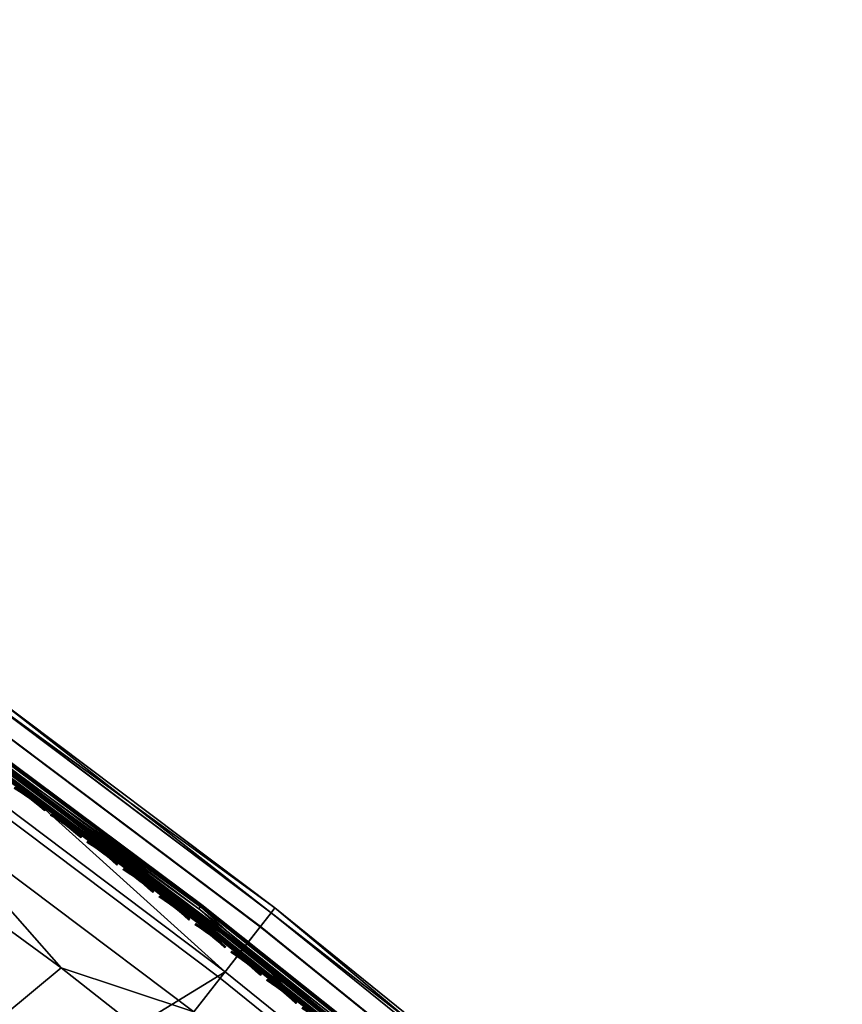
# Model space of a CAD drawing. Header units: inches. Extents: x 0 to 54.6, y -45.5 to 0.
# Tile 434 of 439: x 37.2 to 42.2, y -13.9 to -7.8. Entities that reach past the tile are written whole.
import ezdxf

# ---------------------------------------------------------------- set-up
doc = ezdxf.new("R2010")
doc.units = ezdxf.units.IN
doc.header["$LTSCALE"] = 0.03937
doc.header["$MEASUREMENT"] = 0
for name, color, linetype in [('A-FURN-3-ST', 151, 'Continuous'), ('A-FURN-3-ST-SEAM', 250, 'Continuous'), ('A-FURN-3-STITCH', 15, 'Continuous')]:
    doc.layers.add(name, color=color, linetype=linetype)

msp = doc.modelspace()

# ---------------------------------------------------------------- meshes
at = {"layer": 'A-FURN-3-ST'}
mesh = msp.add_polyface(dxfattribs=at)
corners = [(17.1327, -26.3575, 18), (31.9054, -9.9561, 18), (29.9847, -8.8472, 18), (40.4315, -14.6855, 5.5), (42.0551, -16.143, 5.3087), (40.407, -14.7146, 5.3087), (38.7339, -13.3141, 5.5), (38.7105, -13.3441, 5.3087), (36.9898, -12.0024, 5.5), (36.9675, -12.0332, 5.3087), (35.2014, -10.7519, 5.5), (36.6961, -12.4071, 5), (35.0289, -11.0079, 5.0381), (36.8085, -12.2522, 5.0381), (38.4263, -13.7083, 5), (38.544, -13.5574, 5.0381), (40.1104, -15.0687, 5), (40.2332, -14.922, 5.0381), (40.3374, -14.7977, 5.1464), (38.6438, -13.4296, 5.1464), (36.9038, -12.1209, 5.1464), (41.9826, -16.2236, 5.1464), (40.4315, -14.6855, 16.9), (42.0806, -16.1148, 5.5), (38.7339, -13.3141, 16.9), (36.9898, -12.0024, 16.9), (39.1549, -15.0573, 18), (39.9083, -15.3107, 17.9625), (38.2326, -13.9571, 17.9625), (37.4122, -13.6853, 18), (36.5112, -12.6624, 17.9625), (35.6216, -12.3767, 18), (34.7459, -11.4281, 17.9625), (33.7852, -11.1331, 18), (42.0806, -16.1148, 16.9), (40.4074, -14.7142, 17.1847), (38.7109, -13.3437, 17.1847), (38.6433, -13.4304, 17.45), (40.3369, -14.7985, 17.45), (38.5358, -13.5682, 17.6778), (40.2247, -14.9325, 17.6778), (38.3958, -13.7479, 17.8526), (40.0785, -15.1073, 17.8526), (36.9678, -12.0328, 17.1847), (36.9033, -12.1217, 17.45), (36.8007, -12.2632, 17.6778), (36.6669, -12.4477, 17.8526), (35.1805, -10.783, 17.1847), (35.0214, -11.0191, 17.6778), (34.8941, -11.2081, 17.8526), (33.1058, -9.9882, 5), (16.8791, -26.9013, 5), (31.25, -8.8734, 5), (15.3077, -26.2074, 5), (29.3567, -7.8236, 5)]
mesh.append_faces([[corners[k] for k in face] for face in [(0, 1, 2), (3, 4, 5), (3, 5, 6), (6, 5, 7), (6, 7, 8), (8, 7, 9), (8, 9, 10), (11, 12, 13), (11, 13, 14), (14, 13, 15), (14, 15, 16), (16, 15, 17), (18, 17, 15, 19), (19, 15, 13, 20), (4, 21, 18, 5), (5, 18, 19, 7), (7, 19, 20, 9), (22, 23, 3), (22, 3, 24), (24, 3, 6), (24, 6, 25), (25, 6, 8), (26, 27, 28), (26, 28, 29), (29, 28, 30), (29, 30, 31), (31, 30, 32), (31, 32, 33), (34, 22, 35), (35, 22, 36), (35, 36, 37, 38), (38, 37, 39, 40), (40, 39, 41, 42), (42, 41, 28, 27), (22, 24, 36), (36, 24, 43), (36, 43, 44, 37), (37, 44, 45, 39), (39, 45, 46, 41), (41, 46, 30, 28), (24, 25, 43), (43, 25, 47), (45, 48, 49, 46), (46, 49, 32, 30), (50, 51, 52), (52, 53, 54)]])
mesh = msp.add_polyface(dxfattribs=at)
corners = [(24.4018, -31.097, 17.9625), (25.9369, -31.96, 18), (24.5748, -30.8708, 18), (52.3307, -29.9378, 18), (23.167, -29.8414, 18), (21.7162, -28.8736, 18), (51.1127, -28.0843, 18), (20.225, -27.9693, 18), (49.8291, -26.2757, 18), (48.4815, -24.5142, 18), (47.0716, -22.8021, 18), (45.6014, -21.1416, 18), (44.0726, -19.5348, 18), (42.4872, -17.9839, 18), (40.8472, -16.4907, 18), (39.1549, -15.0573, 18), (37.4122, -13.6853, 18), (35.6216, -12.3767, 18), (18.6962, -27.13, 18), (33.7852, -11.1331, 18), (31.9054, -9.9561, 18), (42.0806, -16.1148, 5.5), (42.0551, -16.143, 5.3087), (40.4315, -14.6855, 5.5), (40.1104, -15.0687, 5), (40.2332, -14.922, 5.0381), (41.7463, -16.4866, 5), (41.8742, -16.3443, 5.0381), (41.9826, -16.2236, 5.1464), (40.3374, -14.7977, 5.1464), (41.536, -16.7215, 17.9625), (39.9083, -15.3107, 17.9625), (42.0555, -16.1426, 17.1847), (42.0806, -16.1148, 16.9), (40.4074, -14.7142, 17.1847), (40.3369, -14.7985, 17.45), (41.9821, -16.2244, 17.45), (40.2247, -14.9325, 17.6778), (41.8654, -16.3545, 17.6778), (40.0785, -15.1073, 17.8526), (41.7132, -16.5241, 17.8526), (24.2095, -31.3469, 5), (22.8229, -30.3329, 5), (54.0012, -31.5337, 5), (52.879, -29.6824, 5), (21.3938, -29.3797, 5), (19.925, -28.4889, 5), (51.6934, -27.871, 5), (18.4192, -27.6622, 5), (50.4457, -26.1018, 5), (49.1376, -24.3769, 5), (47.7705, -22.6982, 5), (46.346, -21.068, 5), (44.866, -19.488, 5), (16.8791, -26.9013, 5), (43.3321, -17.9603, 5), (38.4263, -13.7083, 5), (36.6961, -12.4071, 5), (34.9219, -11.1665, 5), (33.1058, -9.9882, 5)]
mesh.append_faces([[corners[k] for k in face] for face in [(0, 1, 2), (2, 3, 4), (4, 3, 5), (5, 6, 7), (7, 6, 8), (7, 8, 9), (9, 10, 7), (7, 10, 11), (7, 11, 12), (12, 13, 7), (7, 13, 14), (7, 14, 15), (15, 16, 7), (7, 16, 17), (7, 17, 18), (18, 17, 19), (18, 19, 20), (21, 22, 23), (24, 25, 26), (26, 25, 27), (28, 27, 25, 29), (14, 30, 31), (14, 31, 15), (32, 33, 34), (32, 34, 35, 36), (36, 35, 37, 38), (38, 37, 39, 40), (40, 39, 31, 30), (41, 42, 43), (44, 42, 45), (44, 45, 46), (44, 46, 47), (47, 46, 48), (47, 48, 49), (49, 48, 50), (50, 48, 51), (51, 48, 52), (52, 48, 53), (53, 48, 54), (53, 54, 55), (55, 54, 26), (26, 54, 24), (24, 54, 56), (56, 54, 57), (57, 54, 58), (58, 54, 59)]])
at = {"layer": 'A-FURN-3-ST-SEAM'}
mesh = msp.add_polyface(dxfattribs=at)
corners = [(35.0234, -11.0156, 17.7271), (36.5721, -12.116, 17.7208), (36.8028, -12.2597, 17.7271), (38.2366, -13.3546, 17.7208), (38.5379, -13.5646, 17.7271), (39.8557, -14.6448, 17.7208), (40.2268, -14.9289, 17.7271), (41.4271, -15.984, 17.7208), (40.1993, -14.9617, 17.6706), (41.4117, -16.0013, 17.6902), (39.8409, -14.6626, 17.6902), (38.5116, -13.5984, 17.6706), (38.2224, -13.3729, 17.6902), (36.7776, -12.2943, 17.6706), (36.5585, -12.1348, 17.6902), (34.9995, -11.0511, 17.6706), (36.5635, -12.1278, 17.7078), (38.2277, -13.3662, 17.7078), (39.8464, -14.656, 17.7078), (41.4174, -15.9949, 17.7078), (34.8898, -10.8937, 17.7234), (36.5985, -12.0793, 17.7234), (36.6124, -12.0601, 17.702), (34.903, -10.8741, 17.702), (36.6158, -12.0554, 17.6707), (34.9063, -10.8692, 17.6707), (36.6075, -12.0669, 17.6422), (34.8983, -10.881, 17.6422), (35.0309, -11.0045, 17.628), (36.8106, -12.2488, 17.628), (38.2736, -13.3067, 17.6422), (38.5462, -13.5541, 17.628), (39.8943, -14.5981, 17.6422), (40.2354, -14.9187, 17.628), (41.4671, -15.9386, 17.6422), (41.457, -15.9501, 17.7234), (39.8845, -14.6099, 17.7234), (38.2642, -13.3188, 17.7234), (38.2787, -13.3001, 17.702), (39.8996, -14.5917, 17.702), (41.4727, -15.9324, 17.702), (38.2823, -13.2955, 17.6707), (39.9034, -14.5872, 17.6707), (41.4766, -15.928, 17.6707), (36.5616, -12.1304, 17.6522), (38.2256, -13.3687, 17.6522), (39.8443, -14.6585, 17.6522), (41.4152, -15.9973, 17.6522), (41.4354, -15.9746, 17.6292), (39.8637, -14.6351, 17.6292), (38.2443, -13.3447, 17.6292), (36.5794, -12.1058, 17.6292), (36.5692, -12.12, 17.6377), (38.2336, -13.3585, 17.6377), (39.8525, -14.6486, 17.6377), (41.4237, -15.9877, 17.6377)]
mesh.append_faces([[corners[k] for k in face] for face in [(0, 1, 2), (2, 1, 3), (2, 3, 4), (4, 3, 5), (4, 5, 6), (6, 5, 7), (8, 9, 10), (8, 10, 11), (11, 10, 12), (11, 12, 13), (13, 12, 14), (13, 14, 15), (16, 14, 12, 17), (17, 12, 10, 18), (18, 10, 9, 19), (1, 16, 17, 3), (3, 17, 18, 5), (5, 18, 19, 7), (20, 21, 22, 23), (23, 22, 24, 25), (25, 24, 26, 27), (28, 26, 29), (29, 26, 30), (29, 30, 31), (31, 30, 32), (31, 32, 33), (33, 32, 34), (6, 35, 36), (6, 36, 4), (4, 36, 37), (4, 37, 2), (2, 37, 21), (2, 21, 0), (22, 21, 37, 38), (38, 37, 36, 39), (39, 36, 35, 40), (24, 22, 38, 41), (41, 38, 39, 42), (26, 24, 41, 30), (30, 41, 42, 32), (32, 42, 43, 34), (15, 44, 13), (13, 44, 45), (13, 45, 11), (11, 45, 46), (11, 46, 8), (8, 46, 47), (33, 48, 49), (33, 49, 31), (31, 49, 50), (31, 50, 29), (29, 50, 51), (29, 51, 28), (52, 51, 50, 53), (53, 50, 49, 54), (54, 49, 48, 55), (44, 52, 53, 45), (45, 53, 54, 46), (46, 54, 55, 47)]])
at = {"layer": 'A-FURN-3-STITCH'}
mesh = msp.add_polyface(dxfattribs=at)
corners = [(37.0831, -12.5475, 17.7252), (37.054, -12.5223, 17.732), (37.0564, -12.5189, 17.7351), (37.0845, -12.5456, 17.7241), (37.0593, -12.5151, 17.733), (37.0874, -12.5417, 17.722), (37.0596, -12.5146, 17.7278), (37.0888, -12.5398, 17.721), (37.0237, -12.4978, 17.736), (37.0262, -12.4945, 17.7391), (37.029, -12.4906, 17.737), (37.0294, -12.4902, 17.7318), (36.9926, -12.4742, 17.7372), (36.9951, -12.4708, 17.7403), (36.9979, -12.467, 17.7382), (36.9983, -12.4665, 17.733), (36.9607, -12.4516, 17.7355), (36.9632, -12.4482, 17.7386), (36.966, -12.4444, 17.7366), (36.9664, -12.4439, 17.7314), (36.9284, -12.4301, 17.7311), (36.9308, -12.4267, 17.7342), (36.9337, -12.4229, 17.7322), (36.934, -12.4224, 17.727), (36.8999, -12.4041, 17.7209), (36.9014, -12.4022, 17.7198), (37.3083, -12.7138, 17.7252), (37.2793, -12.6885, 17.732), (37.2818, -12.6851, 17.7351), (37.3098, -12.7119, 17.7241), (37.2846, -12.6813, 17.733), (37.3126, -12.708, 17.722), (37.2492, -12.6639, 17.736), (37.2517, -12.6605, 17.7391), (37.2545, -12.6567, 17.737), (37.2549, -12.6562, 17.7318), (37.285, -12.6808, 17.7278), (37.2181, -12.6401, 17.7372), (37.2206, -12.6368, 17.7403), (37.2235, -12.6329, 17.7382), (37.2238, -12.6325, 17.733), (37.1864, -12.6174, 17.7355), (37.1889, -12.614, 17.7386), (37.1917, -12.6102, 17.7366), (37.1921, -12.6097, 17.7314), (37.1541, -12.5957, 17.7311), (37.1566, -12.5924, 17.7342), (37.1594, -12.5885, 17.7322), (37.1598, -12.5881, 17.727), (37.1215, -12.5754, 17.7239), (37.123, -12.5734, 17.7229), (37.1258, -12.5696, 17.7209), (37.1272, -12.5677, 17.7198)]
mesh.append_faces([[corners[k] for k in face] for face in [(0, 1, 2, 3), (3, 2, 4, 5), (5, 4, 6, 7), (1, 8, 9, 2), (2, 9, 10, 4), (4, 10, 11, 6), (8, 12, 13, 9), (9, 13, 14, 10), (10, 14, 15, 11), (12, 16, 17, 13), (13, 17, 18, 14), (14, 18, 19, 15), (16, 20, 21, 17), (17, 21, 22, 18), (18, 22, 23, 19), (22, 24, 25, 23), (26, 27, 28, 29), (29, 28, 30, 31), (27, 32, 33, 28), (28, 33, 34, 30), (30, 34, 35, 36), (32, 37, 38, 33), (33, 38, 39, 34), (34, 39, 40, 35), (37, 41, 42, 38), (38, 42, 43, 39), (39, 43, 44, 40), (41, 45, 46, 42), (42, 46, 47, 43), (43, 47, 48, 44), (45, 49, 50, 46), (46, 50, 51, 47), (47, 51, 52, 48)]])
mesh = msp.add_polyface(dxfattribs=at)
corners = [(37.3126, -12.708, 17.722), (37.2846, -12.6813, 17.733), (37.285, -12.6808, 17.7278), (37.314, -12.7061, 17.721), (37.5328, -12.8811, 17.7252), (37.5039, -12.8557, 17.732), (37.5064, -12.8523, 17.7351), (37.5342, -12.8792, 17.7241), (37.5093, -12.8485, 17.733), (37.5371, -12.8754, 17.722), (37.5096, -12.848, 17.7278), (37.5385, -12.8735, 17.721), (37.4739, -12.8309, 17.736), (37.4764, -12.8276, 17.7391), (37.4792, -12.8238, 17.737), (37.4796, -12.8233, 17.7318), (37.4429, -12.807, 17.7372), (37.4454, -12.8037, 17.7403), (37.4483, -12.7999, 17.7382), (37.4487, -12.7994, 17.733), (37.4113, -12.7841, 17.7355), (37.4138, -12.7808, 17.7386), (37.4167, -12.777, 17.7366), (37.417, -12.7765, 17.7314), (37.3791, -12.7624, 17.7311), (37.3816, -12.759, 17.7342), (37.3845, -12.7552, 17.7322), (37.3849, -12.7547, 17.727), (37.3466, -12.7419, 17.7239), (37.3481, -12.7399, 17.7229), (37.3509, -12.7361, 17.7209), (37.3523, -12.7342, 17.7198), (37.7277, -13.0239, 17.732), (37.6978, -12.999, 17.736), (37.7003, -12.9956, 17.7391), (37.7302, -13.0205, 17.7351), (37.7032, -12.9918, 17.737), (37.7331, -13.0167, 17.733), (37.667, -12.975, 17.7372), (37.6695, -12.9716, 17.7403), (37.6724, -12.9678, 17.7382), (37.6728, -12.9674, 17.733), (37.7036, -12.9914, 17.7318), (37.6354, -12.9519, 17.7355), (37.638, -12.9486, 17.7386), (37.6408, -12.9448, 17.7366), (37.6412, -12.9443, 17.7314), (37.6034, -12.93, 17.7311), (37.6059, -12.9267, 17.7342), (37.6088, -12.9229, 17.7322), (37.6091, -12.9224, 17.727), (37.571, -12.9094, 17.7239), (37.5724, -12.9074, 17.7229), (37.5753, -12.9036, 17.7209), (37.5767, -12.9017, 17.7198)]
mesh.append_faces([[corners[k] for k in face] for face in [(0, 1, 2, 3), (4, 5, 6, 7), (7, 6, 8, 9), (9, 8, 10, 11), (5, 12, 13, 6), (6, 13, 14, 8), (8, 14, 15, 10), (12, 16, 17, 13), (13, 17, 18, 14), (14, 18, 19, 15), (16, 20, 21, 17), (17, 21, 22, 18), (18, 22, 23, 19), (20, 24, 25, 21), (21, 25, 26, 22), (22, 26, 27, 23), (24, 28, 29, 25), (25, 29, 30, 26), (26, 30, 31, 27), (32, 33, 34, 35), (35, 34, 36, 37), (33, 38, 39, 34), (34, 39, 40, 36), (36, 40, 41, 42), (38, 43, 44, 39), (39, 44, 45, 40), (40, 45, 46, 41), (43, 47, 48, 44), (44, 48, 49, 45), (45, 49, 50, 46), (47, 51, 52, 48), (48, 52, 53, 49), (49, 53, 54, 50)]])
mesh = msp.add_polyface(dxfattribs=at)
corners = [(37.7565, -13.0494, 17.7252), (37.7277, -13.0239, 17.732), (37.7302, -13.0205, 17.7351), (37.758, -13.0475, 17.7241), (37.7331, -13.0167, 17.733), (37.7609, -13.0437, 17.722), (37.7335, -13.0163, 17.7278), (37.7623, -13.0418, 17.721), (37.7032, -12.9918, 17.737), (37.7036, -12.9914, 17.7318), (37.9795, -13.2187, 17.7252), (37.9508, -13.1931, 17.732), (37.9533, -13.1897, 17.7351), (37.9809, -13.2169, 17.7241), (37.9562, -13.1859, 17.733), (37.9838, -13.2131, 17.722), (37.9566, -13.1855, 17.7278), (37.9853, -13.2112, 17.721), (37.921, -13.1681, 17.736), (37.9235, -13.1647, 17.7391), (37.9264, -13.1609, 17.737), (37.9268, -13.1605, 17.7318), (37.8903, -13.1439, 17.7372), (37.8928, -13.1406, 17.7403), (37.8957, -13.1368, 17.7382), (37.8961, -13.1363, 17.733), (37.8589, -13.1207, 17.7355), (37.8614, -13.1174, 17.7386), (37.8643, -13.1136, 17.7366), (37.8647, -13.1131, 17.7314), (37.8269, -13.0986, 17.7311), (37.8294, -13.0953, 17.7342), (37.8323, -13.0915, 17.7322), (37.8327, -13.0911, 17.727), (37.7946, -13.0778, 17.7239), (37.796, -13.0759, 17.7229), (37.7989, -13.0721, 17.7209), (37.8004, -13.0703, 17.7198), (38.1434, -13.3381, 17.736), (38.1128, -13.3138, 17.7372), (38.1154, -13.3105, 17.7403), (38.146, -13.3348, 17.7391), (38.1183, -13.3067, 17.7382), (38.1489, -13.331, 17.737), (38.0815, -13.2905, 17.7355), (38.084, -13.2872, 17.7386), (38.087, -13.2834, 17.7366), (38.0873, -13.2829, 17.7314), (38.1187, -13.3063, 17.733), (38.0496, -13.2683, 17.7311), (38.0522, -13.2649, 17.7342), (38.0551, -13.2612, 17.7322), (38.0555, -13.2607, 17.727), (38.0174, -13.2473, 17.7239), (38.0189, -13.2454, 17.7229), (38.0218, -13.2416, 17.7209), (38.0232, -13.2398, 17.7198)]
mesh.append_faces([[corners[k] for k in face] for face in [(0, 1, 2, 3), (3, 2, 4, 5), (5, 4, 6, 7), (4, 8, 9, 6), (10, 11, 12, 13), (13, 12, 14, 15), (15, 14, 16, 17), (11, 18, 19, 12), (12, 19, 20, 14), (14, 20, 21, 16), (18, 22, 23, 19), (19, 23, 24, 20), (20, 24, 25, 21), (22, 26, 27, 23), (23, 27, 28, 24), (24, 28, 29, 25), (26, 30, 31, 27), (27, 31, 32, 28), (28, 32, 33, 29), (30, 34, 35, 31), (31, 35, 36, 32), (32, 36, 37, 33), (38, 39, 40, 41), (41, 40, 42, 43), (39, 44, 45, 40), (40, 45, 46, 42), (42, 46, 47, 48), (44, 49, 50, 45), (45, 50, 51, 46), (46, 51, 52, 47), (49, 53, 54, 50), (50, 54, 55, 51), (51, 55, 56, 52)]])
mesh = msp.add_polyface(dxfattribs=at)
corners = [(38.2017, -13.3891, 17.7252), (38.1731, -13.3632, 17.732), (38.1757, -13.3599, 17.7351), (38.2032, -13.3872, 17.7241), (38.1786, -13.3561, 17.733), (38.2061, -13.3834, 17.722), (38.179, -13.3557, 17.7278), (38.2075, -13.3815, 17.721), (38.1434, -13.3381, 17.736), (38.146, -13.3348, 17.7391), (38.1489, -13.331, 17.737), (38.1493, -13.3306, 17.7318), (38.1183, -13.3067, 17.7382), (38.1187, -13.3063, 17.733), (38.4231, -13.5604, 17.7252), (38.3947, -13.5344, 17.732), (38.3972, -13.5311, 17.7351), (38.4246, -13.5585, 17.7241), (38.4002, -13.5273, 17.733), (38.4275, -13.5547, 17.722), (38.4006, -13.5269, 17.7278), (38.429, -13.5528, 17.721), (38.3651, -13.5092, 17.736), (38.3677, -13.5058, 17.7391), (38.3706, -13.5021, 17.737), (38.371, -13.5016, 17.7318), (38.3346, -13.4847, 17.7372), (38.3372, -13.4814, 17.7403), (38.3401, -13.4776, 17.7382), (38.3405, -13.4772, 17.733), (38.3034, -13.4613, 17.7355), (38.3059, -13.4579, 17.7386), (38.3089, -13.4542, 17.7366), (38.3093, -13.4537, 17.7314), (38.2716, -13.4389, 17.7311), (38.2742, -13.4356, 17.7342), (38.2771, -13.4318, 17.7322), (38.2775, -13.4314, 17.727), (38.2395, -13.4178, 17.7239), (38.241, -13.4159, 17.7229), (38.2439, -13.4122, 17.7209), (38.2453, -13.4103, 17.7198), (38.5556, -13.6566, 17.7372), (38.5245, -13.633, 17.7355), (38.5271, -13.6297, 17.7386), (38.5582, -13.6533, 17.7403), (38.4928, -13.6105, 17.7311), (38.4954, -13.6072, 17.7342), (38.4983, -13.6035, 17.7322), (38.53, -13.626, 17.7366), (38.4987, -13.603, 17.727), (38.5304, -13.6255, 17.7314), (38.4608, -13.5893, 17.7239), (38.4623, -13.5874, 17.7229), (38.4652, -13.5836, 17.7209), (38.4667, -13.5818, 17.7198)]
mesh.append_faces([[corners[k] for k in face] for face in [(0, 1, 2, 3), (3, 2, 4, 5), (5, 4, 6, 7), (1, 8, 9, 2), (2, 9, 10, 4), (4, 10, 11, 6), (10, 12, 13, 11), (14, 15, 16, 17), (17, 16, 18, 19), (19, 18, 20, 21), (15, 22, 23, 16), (16, 23, 24, 18), (18, 24, 25, 20), (22, 26, 27, 23), (23, 27, 28, 24), (24, 28, 29, 25), (26, 30, 31, 27), (27, 31, 32, 28), (28, 32, 33, 29), (30, 34, 35, 31), (31, 35, 36, 32), (32, 36, 37, 33), (34, 38, 39, 35), (35, 39, 40, 36), (36, 40, 41, 37), (42, 43, 44, 45), (43, 46, 47, 44), (44, 47, 48, 49), (49, 48, 50, 51), (46, 52, 53, 47), (47, 53, 54, 48), (48, 54, 55, 50)]])
mesh = msp.add_polyface(dxfattribs=at)
corners = [(38.6438, -13.7327, 17.7252), (38.6155, -13.7066, 17.732), (38.618, -13.7033, 17.7351), (38.6453, -13.7308, 17.7241), (38.621, -13.6995, 17.733), (38.6482, -13.727, 17.722), (38.6214, -13.6991, 17.7278), (38.6497, -13.7252, 17.721), (38.586, -13.6812, 17.736), (38.5886, -13.6779, 17.7391), (38.5915, -13.6741, 17.737), (38.5919, -13.6737, 17.7318), (38.5556, -13.6566, 17.7372), (38.5582, -13.6533, 17.7403), (38.5612, -13.6496, 17.7382), (38.5615, -13.6491, 17.733), (38.5271, -13.6297, 17.7386), (38.53, -13.626, 17.7366), (38.5304, -13.6255, 17.7314), (38.8637, -13.9059, 17.7252), (38.8355, -13.8798, 17.732), (38.8381, -13.8765, 17.7351), (38.8652, -13.9041, 17.7241), (38.8411, -13.8727, 17.733), (38.8682, -13.9003, 17.722), (38.8414, -13.8723, 17.7278), (38.8697, -13.8985, 17.721), (38.8062, -13.8542, 17.736), (38.8087, -13.8509, 17.7391), (38.8117, -13.8472, 17.737), (38.8121, -13.8467, 17.7318), (38.7759, -13.8295, 17.7372), (38.7785, -13.8262, 17.7403), (38.7814, -13.8225, 17.7382), (38.7818, -13.822, 17.733), (38.7449, -13.8058, 17.7355), (38.7474, -13.8025, 17.7386), (38.7504, -13.7987, 17.7366), (38.7508, -13.7983, 17.7314), (38.7133, -13.7831, 17.7311), (38.7159, -13.7798, 17.7342), (38.7188, -13.7761, 17.7322), (38.7192, -13.7757, 17.727), (38.6813, -13.7618, 17.7239), (38.6828, -13.7599, 17.7229), (38.6858, -13.7561, 17.7209), (38.6873, -13.7543, 17.7198), (38.9644, -13.9795, 17.7355), (38.933, -13.9567, 17.7311), (38.9355, -13.9534, 17.7342), (38.967, -13.9762, 17.7386), (38.9011, -13.9352, 17.7239), (38.9026, -13.9333, 17.7229), (38.9056, -13.9296, 17.7209), (38.9385, -13.9497, 17.7322), (38.9071, -13.9278, 17.7198), (38.9389, -13.9493, 17.727)]
mesh.append_faces([[corners[k] for k in face] for face in [(0, 1, 2, 3), (3, 2, 4, 5), (5, 4, 6, 7), (1, 8, 9, 2), (2, 9, 10, 4), (4, 10, 11, 6), (8, 12, 13, 9), (9, 13, 14, 10), (10, 14, 15, 11), (13, 16, 17, 14), (14, 17, 18, 15), (19, 20, 21, 22), (22, 21, 23, 24), (24, 23, 25, 26), (20, 27, 28, 21), (21, 28, 29, 23), (23, 29, 30, 25), (27, 31, 32, 28), (28, 32, 33, 29), (29, 33, 34, 30), (31, 35, 36, 32), (32, 36, 37, 33), (33, 37, 38, 34), (35, 39, 40, 36), (36, 40, 41, 37), (37, 41, 42, 38), (39, 43, 44, 40), (40, 44, 45, 41), (41, 45, 46, 42), (47, 48, 49, 50), (48, 51, 52, 49), (49, 52, 53, 54), (54, 53, 55, 56)]])

doc.saveas('drawing.dxf')
